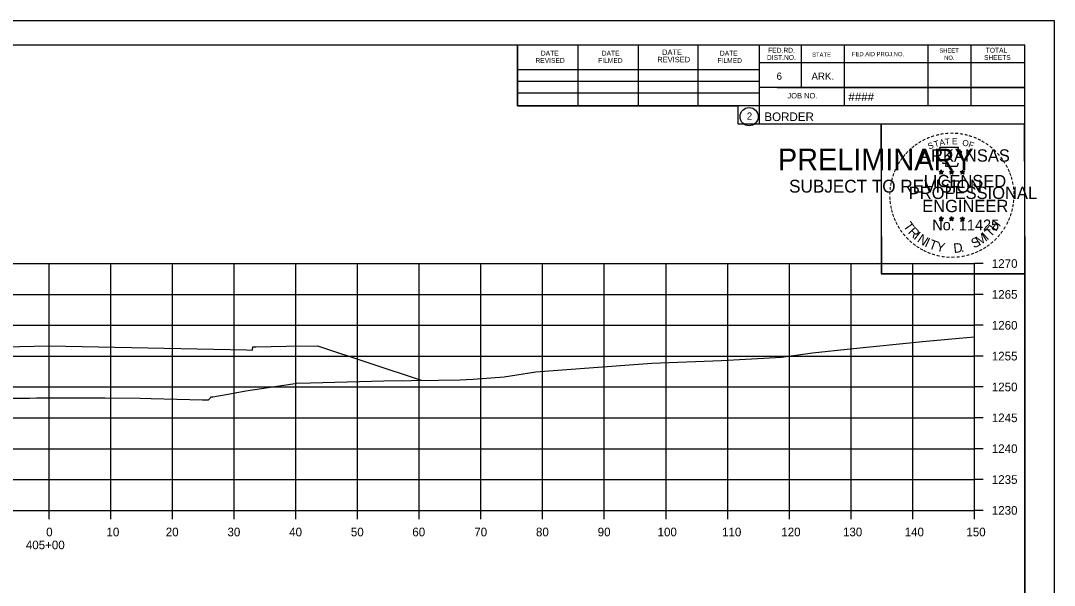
# Model space of a CAD drawing. Extents: x -70 to 701944, y -4 to 666871.
# Drawn here: x 669211.5 to 669379, y 662757.4 to 662848.9 of the extents above; entities that cross this region are included whole.
import ezdxf

# ---------------------------------------------------------------- set-up
doc = ezdxf.new("R2010")
doc.units = 0
for name, color, linetype in [('R_Axis', 7, 'Continuous'), ('R_Axis Annot', 7, 'Continuous'), ('R_Border', 7, 'Continuous'), ('R_Border PE', 7, 'Continuous'), ('R_Border Prem', 7, 'Continuous'), ('R_Exist Surface', 7, 'Continuous'), ('R_Fin Surface', 7, 'Continuous'), ('R_Grid', 7, 'Continuous'), ('R_No Plot', 7, 'Continuous')]:
    doc.layers.add(name, color=color, linetype=linetype)

msp = doc.modelspace()

# ---------------------------------------------------------------- linework, layer by layer
at = {"layer": 'R_Axis'}
for p, q in [((669366.07, 662769.55), (669366.07, 662809.55)), ((669367.47, 662809.55), (669366.07, 662809.55)), ((669367.47, 662804.55), (669366.07, 662804.55)), ((669367.47, 662799.55), (669366.07, 662799.55)), ((669367.47, 662794.55), (669366.07, 662794.55)), ((669367.47, 662789.55), (669366.07, 662789.55)), ((669367.47, 662784.55), (669366.07, 662784.55)), ((669367.47, 662779.55), (669366.07, 662779.55)), ((669367.47, 662774.55), (669366.07, 662774.55)), ((669066.07, 662769.55), (669366.07, 662769.55)), ((669216.07, 662768.15), (669216.07, 662769.55)), ((669226.07, 662768.15), (669226.07, 662769.55)), ((669236.07, 662768.15), (669236.07, 662769.55)), ((669246.07, 662768.15), (669246.07, 662769.55)), ((669256.07, 662768.15), (669256.07, 662769.55)), ((669266.07, 662768.15), (669266.07, 662769.55)), ((669276.07, 662768.15), (669276.07, 662769.55)), ((669286.07, 662768.15), (669286.07, 662769.55)), ((669296.07, 662768.15), (669296.07, 662769.55)), ((669306.07, 662768.15), (669306.07, 662769.55)), ((669316.07, 662768.15), (669316.07, 662769.55)), ((669326.07, 662768.15), (669326.07, 662769.55)), ((669336.07, 662768.15), (669336.07, 662769.55)), ((669346.07, 662768.15), (669346.07, 662769.55)), ((669356.07, 662768.15), (669356.07, 662769.55)), ((669366.07, 662768.15), (669366.07, 662769.55)), ((669367.47, 662769.55), (669366.07, 662769.55))]:
    msp.add_line(p, q, dxfattribs=at)
at = {"layer": 'R_Border'}
for p, q in [((669058.07, 662845.01), (669374.25, 662845.01)), ((669291.99, 662835.13), (669291.99, 662845.01)), ((669301.85, 662835.13), (669301.85, 662844.81)), ((669311.61, 662835.13), (669311.61, 662844.81)), ((669321.29, 662835.13), (669321.29, 662844.81)), ((669331.15, 662845.01), (669331.15, 662832.21)), ((669337.99, 662845.01), (669337.99, 662838.07)), ((669344.93, 662845.01), (669344.93, 662835.13)), ((669358.51, 662845.01), (669358.51, 662835.13)), ((669365.45, 662845.01), (669365.45, 662835.13)), ((669374.25, 662639.55), (669374.25, 662845.01)), ((669291.99, 662840.99), (669331.15, 662840.99)), ((669374.25, 662842.07), (669331.15, 662842.07)), ((669374.25, 662842.09), (669374.25, 662842.09)), ((669291.99, 662839.13), (669331.15, 662839.13)), ((669291.99, 662835.13), (669291.99, 662837.19)), ((669291.99, 662837.19), (669331.15, 662837.19)), ((669374.25, 662838.07), (669331.15, 662838.07)), ((669334.11, 662838.07), (669374.25, 662838.07)), ((669374.25, 662835.13), (669291.99, 662835.13)), ((669331.15, 662832.21), (669374.25, 662832.21))]:
    msp.add_line(p, q, dxfattribs=at)
msp.add_circle((669329.54, 662833.35), 1.47, dxfattribs=at)
at = {"layer": 'R_Border PE'}
for p, q in [((669360.34, 662824.47), (669360.69, 662824.36)), ((669360.34, 662824.47), (669360.59, 662824.42)), ((669360.34, 662824.47), (669360.57, 662824.35)), ((669360.47, 662824.06), (669360.69, 662824.36)), ((669360.47, 662824.06), (669360.6, 662824.3)), ((669360.47, 662824.06), (669360.68, 662824.28)), ((669360.69, 662824.72), (669360.65, 662824.47)), ((669360.9, 662824.06), (669360.68, 662824.27)), ((669360.69, 662824.36), (669360.69, 662824.72)), ((669360.69, 662824.72), (669360.74, 662824.47)), ((669361.03, 662824.47), (669360.69, 662824.36)), ((669360.9, 662824.06), (669360.69, 662824.36)), ((669361.03, 662824.47), (669360.75, 662824.42)), ((669360.9, 662824.06), (669360.76, 662824.35)), ((669361.03, 662824.47), (669360.83, 662824.37)), ((669362.01, 662824.47), (669362.36, 662824.36)), ((669362.01, 662824.47), (669362.26, 662824.42)), ((669362.01, 662824.47), (669362.24, 662824.35)), ((669362.14, 662824.06), (669362.36, 662824.36)), ((669362.14, 662824.06), (669362.27, 662824.3)), ((669362.14, 662824.06), (669362.35, 662824.28)), ((669362.36, 662824.72), (669362.32, 662824.47)), ((669362.57, 662824.06), (669362.35, 662824.27)), ((669362.36, 662824.36), (669362.36, 662824.72)), ((669362.36, 662824.72), (669362.41, 662824.47)), ((669362.7, 662824.47), (669362.36, 662824.36)), ((669362.57, 662824.06), (669362.36, 662824.36)), ((669362.7, 662824.47), (669362.42, 662824.42)), ((669362.57, 662824.06), (669362.43, 662824.35)), ((669362.7, 662824.47), (669362.5, 662824.37)), ((669363.77, 662824.46), (669364.12, 662824.35)), ((669363.77, 662824.46), (669364.02, 662824.41)), ((669363.77, 662824.46), (669364.01, 662824.33)), ((669363.9, 662824.05), (669364.12, 662824.35)), ((669363.9, 662824.05), (669364.03, 662824.29)), ((669363.9, 662824.05), (669364.12, 662824.27)), ((669364.12, 662824.71), (669364.08, 662824.46)), ((669364.12, 662824.35), (669364.12, 662824.71)), ((669364.12, 662824.71), (669364.17, 662824.46)), ((669364.47, 662824.46), (669364.12, 662824.35)), ((669364.33, 662824.05), (669364.12, 662824.35)), ((669364.33, 662824.05), (669364.12, 662824.26)), ((669364.47, 662824.46), (669364.18, 662824.41)), ((669364.33, 662824.05), (669364.2, 662824.34)), ((669364.47, 662824.46), (669364.26, 662824.35)), ((669360.68, 662817.15), (669360.64, 662816.9)), ((669360.68, 662816.78), (669360.68, 662817.15)), ((669360.68, 662817.15), (669360.73, 662816.9)), ((669362.35, 662817.15), (669362.31, 662816.9)), ((669362.35, 662816.78), (669362.35, 662817.15)), ((669362.35, 662817.15), (669362.4, 662816.9)), ((669364.12, 662817.14), (669364.08, 662816.89)), ((669364.12, 662816.77), (669364.12, 662817.14)), ((669364.12, 662817.14), (669364.17, 662816.89)), ((669360.33, 662816.9), (669360.68, 662816.78)), ((669360.33, 662816.9), (669360.59, 662816.85)), ((669360.33, 662816.9), (669360.57, 662816.77)), ((669360.47, 662816.49), (669360.68, 662816.78)), ((669360.47, 662816.49), (669360.59, 662816.73)), ((669360.47, 662816.49), (669360.68, 662816.7)), ((669361.03, 662816.9), (669360.68, 662816.78)), ((669360.9, 662816.49), (669360.68, 662816.78)), ((669360.9, 662816.49), (669360.68, 662816.7)), ((669361.03, 662816.9), (669360.74, 662816.85)), ((669360.9, 662816.49), (669360.76, 662816.78)), ((669361.03, 662816.9), (669360.83, 662816.79)), ((669362, 662816.9), (669362.35, 662816.78)), ((669362, 662816.9), (669362.26, 662816.85)), ((669362, 662816.9), (669362.24, 662816.77)), ((669362.14, 662816.49), (669362.35, 662816.78)), ((669362.14, 662816.49), (669362.26, 662816.73)), ((669362.14, 662816.49), (669362.35, 662816.7)), ((669362.7, 662816.9), (669362.35, 662816.78)), ((669362.56, 662816.49), (669362.35, 662816.78)), ((669362.56, 662816.49), (669362.35, 662816.7)), ((669362.7, 662816.9), (669362.41, 662816.85)), ((669362.56, 662816.49), (669362.43, 662816.78)), ((669362.7, 662816.9), (669362.49, 662816.79)), ((669363.77, 662816.89), (669364.12, 662816.77)), ((669363.77, 662816.89), (669364.02, 662816.84)), ((669363.77, 662816.89), (669364.01, 662816.76)), ((669363.9, 662816.48), (669364.12, 662816.77)), ((669363.9, 662816.48), (669364.03, 662816.72)), ((669363.9, 662816.48), (669364.12, 662816.69)), ((669364.47, 662816.89), (669364.12, 662816.77)), ((669364.33, 662816.48), (669364.12, 662816.77)), ((669364.33, 662816.48), (669364.12, 662816.69)), ((669364.47, 662816.89), (669364.18, 662816.84)), ((669364.33, 662816.48), (669364.19, 662816.77)), ((669364.47, 662816.89), (669364.26, 662816.78))]:
    msp.add_line(p, q, dxfattribs=at)
for points in [[(669360.38, 662828.35), (669360.65, 662827.52)], [(669363.89, 662827.42), (669364.03, 662827.71), (669363.35, 662827.68), (669363.49, 662828.35), (669360.38, 662828.35)], [(669360.87, 662825.92), (669360.87, 662825.84), (669361.43, 662825.82), (669361.38, 662825.34), (669363.25, 662825.34), (669363.45, 662825.88)], [(669360.69, 662824.72), (669360.9, 662824.06), (669360.34, 662824.47), (669361.03, 662824.47), (669360.47, 662824.06), (669360.69, 662824.72)], [(669362.36, 662824.72), (669362.57, 662824.06), (669362.01, 662824.47), (669362.7, 662824.47), (669362.14, 662824.06), (669362.36, 662824.72)], [(669364.12, 662824.71), (669364.33, 662824.05), (669363.77, 662824.46), (669364.47, 662824.46), (669363.9, 662824.05), (669364.12, 662824.71)], [(669360.68, 662817.15), (669360.9, 662816.49), (669360.33, 662816.9), (669361.03, 662816.9), (669360.47, 662816.49), (669360.68, 662817.15)], [(669362.35, 662817.15), (669362.56, 662816.49), (669362, 662816.9), (669362.7, 662816.9), (669362.14, 662816.49), (669362.35, 662817.15)], [(669364.12, 662817.14), (669364.33, 662816.48), (669363.77, 662816.89), (669364.47, 662816.89), (669363.9, 662816.48), (669364.12, 662817.14)]]:
    msp.add_lwpolyline(points, dxfattribs=at)
for centre, radius in [((669360.69, 662824.36), 0.172), ((669360.69, 662824.36), 0.145), ((669360.69, 662824.36), 0.116), ((669360.69, 662824.36), 0.0991), ((669360.69, 662824.36), 0.0747), ((669360.69, 662824.36), 0.0495), ((669360.69, 662824.36), 0.0296), ((669362.36, 662824.36), 0.172), ((669362.36, 662824.36), 0.145), ((669362.36, 662824.36), 0.116), ((669362.36, 662824.36), 0.0991), ((669362.36, 662824.36), 0.0747), ((669362.36, 662824.36), 0.0495), ((669362.36, 662824.36), 0.0296), ((669364.12, 662824.34), 0.172), ((669364.12, 662824.34), 0.145), ((669364.12, 662824.34), 0.116), ((669364.12, 662824.34), 0.0991), ((669364.12, 662824.34), 0.0747), ((669364.12, 662824.34), 0.0495), ((669364.12, 662824.34), 0.0296), ((669360.68, 662816.78), 0.172), ((669360.68, 662816.78), 0.145), ((669360.68, 662816.78), 0.116), ((669360.68, 662816.78), 0.0991), ((669360.68, 662816.78), 0.0747), ((669360.68, 662816.78), 0.0495), ((669360.68, 662816.78), 0.0296), ((669362.35, 662816.78), 0.172), ((669362.35, 662816.78), 0.145), ((669362.35, 662816.78), 0.116), ((669362.35, 662816.78), 0.0991), ((669362.35, 662816.78), 0.0747), ((669362.35, 662816.78), 0.0495), ((669362.35, 662816.78), 0.0296), ((669364.12, 662816.77), 0.172), ((669364.12, 662816.77), 0.145), ((669364.12, 662816.77), 0.116), ((669364.12, 662816.77), 0.0991), ((669364.12, 662816.77), 0.0747), ((669364.12, 662816.77), 0.0495), ((669364.12, 662816.77), 0.0296)]:
    msp.add_circle(centre, radius, dxfattribs=at)
at = {"layer": 'R_Exist Surface'}
msp.add_lwpolyline([(669209.69, 662787.71), (669212.91, 662787.76), (669214.04, 662787.78), (669214.52, 662787.79), (669215.73, 662787.78), (669225.05, 662787.78), (669225.11, 662787.78), (669225.14, 662787.78), (669230.86, 662787.73), (669232.63, 662787.68), (669240.94, 662787.46), (669241.58, 662787.45), (669241.92, 662787.45), (669242.16, 662787.76), (669242.29, 662787.93), (669242.51, 662787.95), (669242.64, 662787.97), (669244.78, 662788.32), (669247.95, 662788.91), (669255.58, 662790.07), (669256.16, 662790.16), (669258.43, 662790.22), (669270.34, 662790.55), (669279.19, 662790.68), (669282.66, 662790.7), (669283.66, 662790.75), (669284.82, 662790.84), (669289.84, 662791.21), (669294.96, 662791.98), (669297.09, 662792.19), (669313.75, 662793.4), (669325.06, 662793.85), (669334.76, 662794.37), (669339.83, 662795.09), (669345.9, 662795.75), (669357.66, 662796.92), (669359.42, 662797.06), (669363.6, 662797.46), (669366.07, 662797.68)], dxfattribs=at)
at = {"layer": 'R_Fin Surface'}
msp.add_lwpolyline([(669125.72, 662785.19), (669136.91, 662788.93), (669147.94, 662792.6), (669153, 662794.29), (669157.99, 662795.95), (669162.99, 662795.85), (669167.99, 662795.75), (669168.49, 662795.75), (669168.5, 662795.25), (669169.5, 662795.27), (669201.58, 662795.91), (669216.07, 662796.2), (669248.07, 662795.56), (669249.07, 662795.54), (669249.08, 662796.04), (669249.58, 662796.04), (669254.58, 662796.14), (669259.58, 662796.24), (669276.39, 662790.64)], dxfattribs=at)
at = {"layer": 'R_Grid'}
for p, q in [((669066.07, 662809.55), (669366.07, 662809.55)), ((669216.07, 662769.55), (669216.07, 662809.55)), ((669226.07, 662769.55), (669226.07, 662809.55)), ((669236.07, 662769.55), (669236.07, 662809.55)), ((669246.07, 662769.55), (669246.07, 662809.55)), ((669256.07, 662769.55), (669256.07, 662809.55)), ((669266.07, 662769.55), (669266.07, 662809.55)), ((669276.07, 662769.55), (669276.07, 662809.55)), ((669286.07, 662769.55), (669286.07, 662809.55)), ((669296.07, 662769.55), (669296.07, 662809.55)), ((669306.07, 662769.55), (669306.07, 662809.55)), ((669316.07, 662769.55), (669316.07, 662809.55)), ((669326.07, 662769.55), (669326.07, 662809.55)), ((669336.07, 662769.55), (669336.07, 662809.55)), ((669346.07, 662769.55), (669346.07, 662809.55)), ((669356.07, 662769.55), (669356.07, 662809.55)), ((669366.07, 662769.55), (669366.07, 662809.55)), ((669066.07, 662804.55), (669366.07, 662804.55)), ((669066.07, 662799.55), (669366.07, 662799.55)), ((669066.07, 662794.55), (669366.07, 662794.55)), ((669066.07, 662789.55), (669366.07, 662789.55)), ((669066.07, 662784.55), (669366.07, 662784.55)), ((669066.07, 662779.55), (669366.07, 662779.55)), ((669066.07, 662774.55), (669366.07, 662774.55)), ((669066.07, 662769.55), (669366.07, 662769.55))]:
    msp.add_line(p, q, dxfattribs=at)
at = {"layer": 'R_No Plot'}
for p, q in [((669045.67, 662848.91), (669379, 662848.91)), ((669350.29, 662809.76), (669350.29, 662809.76))]:
    msp.add_line(p, q, dxfattribs=at)
for points in [[(669045.66, 662848.91), (669379, 662848.91), (669379, 662635.57), (669045.66, 662635.57)], [(669291.99, 662845.01), (669291.99, 662835.13), (669327.72, 662835.13), (669327.72, 662832.21), (669350.92, 662832.21), (669350.92, 662807.88), (669374.25, 662807.88), (669374.25, 662639.55), (669058.07, 662639.55), (669058.07, 662845.01)], [(669350.92, 662832.21), (669374.13, 662832.21), (669374.25, 662807.88), (669351.04, 662807.88)]]:
    msp.add_lwpolyline(points, close=True, dxfattribs=at)

# ---------------------------------------------------------------- texts
at = {"layer": 'R_Axis Annot'}
for s, p in [('1270', (669368.87, 662808.85)), ('1265', (669368.87, 662803.85)), ('1260', (669368.87, 662798.85)), ('1255', (669368.87, 662793.85)), ('1250', (669368.87, 662788.85)), ('1245', (669368.87, 662783.85)), ('1240', (669368.87, 662778.85)), ('1235', (669368.87, 662773.85)), ('1230', (669368.87, 662768.85)), ('0', (669215.61, 662765.35)), ('10', (669225.38, 662765.35)), ('20', (669234.99, 662765.35)), ('30', (669244.99, 662765.35)), ('40', (669254.99, 662765.35)), ('50', (669264.99, 662765.35)), ('60', (669274.95, 662765.35)), ('70', (669284.99, 662765.35)), ('80', (669294.99, 662765.35)), ('90', (669304.99, 662765.35)), ('100', (669314.7, 662765.35)), ('110', (669325.15, 662765.35)), ('120', (669334.75, 662765.35)), ('130', (669344.75, 662765.35)), ('140', (669354.75, 662765.35)), ('150', (669364.75, 662765.35)), ('405+00', (669212.31, 662763.25))]:
    msp.add_text(s, height=1.4, dxfattribs=at).set_placement(p)
at = {"layer": 'R_Border'}
for s, height, p in [('DATE', 0.782, (669295.79, 662843.25)), ('DATE', 0.782, (669305.65, 662843.25)), ('DATE', 0.879, (669315.43, 662843.35)), ('DATE', 0.782, (669324.81, 662843.25)), ('FED.RD.', 0.782, (669332.63, 662843.73)), ('SHEET', 0.684, (669360.37, 662843.73)), ('TOTAL', 0.782, (669367.89, 662843.73)), ('REVISED', 0.782, (669294.91, 662842.07)), ('FILMED', 0.782, (669305.07, 662842.07)), ('REVISED', 0.879, (669314.65, 662842.17)), ('FILMED', 0.782, (669324.41, 662842.07)), ('DIST.NO.', 0.782, (669332.43, 662842.55)), ('STATE', 0.684, (669339.75, 662843.05)), ('FED.AID PROJ.NO.', 0.684, (669346.21, 662843.15)), ('NO.', 0.684, (669361.15, 662842.55)), ('SHEETS', 0.782, (669367.61, 662842.55)), ('6', 1.17, (669333.99, 662839.33)), ('ARK.', 1.172, (669339.65, 662839.33)), ('JOB NO.', 0.879, (669335.75, 662836.31)), ('####', 1.4, (669345.63, 662835.87)), ('2', 1.17, (669329.16, 662832.86)), ('BORDER', 1.4, (669332.02, 662832.64))]:
    msp.add_text(s, height=height, rotation=360, dxfattribs=at).set_placement(p)
at = {"layer": 'R_Border PE'}
for s, height, rotation, p in [('-', 1.6, 13.6301, (669359.88, 662829.71)), ('-', 1.6, 10.2193, (669360.55, 662829.88)), ('-', 1.6, 5.8968, (669361.28, 662829.99)), ('-', 1.6, 0.1862, (669362.06, 662830.06)), ('-', 1.6, 357.743, (669362.78, 662830.05)), ('-', 1.6, 352.1617, (669363.52, 662829.99)), ('-', 1.6, 347.2049, (669364.24, 662829.88)), ('-', 1.6, 36.2317, (669356.68, 662828.12)), ('-', 1.6, 34.0636, (669357.26, 662828.52)), ('-', 1.6, 28.7918, (669357.86, 662828.89)), ('-', 1.6, 24.3072, (669358.49, 662829.2)), ('S', 1, 21.594, (669358.73, 662828.02)), ('-', 1.6, 19.1761, (669359.13, 662829.47)), ('T', 1, 16.4036, (669359.65, 662828.36)), ('A', 1, 11.2132, (669360.47, 662828.61)), ('T', 1, 6.0228, (669361.32, 662828.77)), ('E', 1, 0.8323, (669362.43, 662828.88)), ('O', 1, 350.4515, (669364.03, 662828.67)), ('F', 1, 340.0707, (669364.99, 662828.44)), ('-', 1.6, 342.3362, (669364.88, 662829.72)), ('-', 1.6, 337.8551, (669365.61, 662829.5)), ('-', 1.6, 334.1211, (669366.24, 662829.23)), ('-', 1.6, 329.6409, (669366.82, 662828.94)), ('-', 1.6, 325.8627, (669367.46, 662828.58)), ('-', 1.6, 50.6142, (669354.92, 662826.36)), ('-', 1.6, 48.423, (669355.33, 662826.85)), ('-', 1.6, 42.9622, (669355.78, 662827.33)), ('-', 1.6, 38.9507, (669356.21, 662827.74)), ('ARKANSAS', 2, 360, (669357.23, 662826.06)), ('-', 1.6, 320.5297, (669368.07, 662828.16)), ('-', 1.6, 315.5786, (669368.67, 662827.67)), ('-', 1.6, 309.8797, (669369.24, 662827.12)), ('-', 1.6, 62.8713, (669353.87, 662824.66)), ('-', 1.6, 58.0706, (669354.19, 662825.27)), ('-', 1.6, 54.2325, (669354.51, 662825.8)), ('-', 1.6, 306.6522, (669369.77, 662826.52)), ('-', 1.4, 303.6753, (669370.25, 662825.95)), ('-', 1.6, 299.6684, (669370.57, 662825.34)), ('-', 1.6, 72.3945, (669353.4, 662823.41)), ('-', 1.6, 67.7743, (669353.61, 662824.04)), ('LICENSED', 2, 360, (669357.83, 662821.91)), ('DWB', 0.01, 360, (669360.67, 662824.35)), ('DWB', 0.01, 360, (669362.34, 662824.35)), ('DWB', 0.01, 360, (669364.11, 662824.34)), ('-', 1.6, 294.6628, (669370.9, 662824.73)), ('-', 1.6, 290.5728, (669371.15, 662824.15)), ('-', 1.6, 81.2013, (669353.07, 662821.99)), ('-', 1.6, 75.461, (669353.2, 662822.7)), ('-', 1.6, 285.1233, (669371.39, 662823.57)), ('-', 1.6, 280.5493, (669371.59, 662822.83)), ('-', 1.6, 94.1959, (669353, 662819.87)), ('-', 1.6, 89.0622, (669352.97, 662820.6)), ('-', 1.6, 85.1863, (669352.99, 662821.3)), ('PROFESSIONAL', 2, 360, (669355.41, 662820.01)), ('-', 1.6, 276.5962, (669371.75, 662822.06)), ('-', 1.6, 274.3301, (669371.81, 662821.34)), ('-', 1.6, 269.9407, (669371.84, 662820.71)), ('-', 1.6, 98.9479, (669353.07, 662819.2)), ('-', 1.6, 101.7149, (669353.21, 662818.47)), ('ENGINEER', 2, 360, (669357.59, 662817.88)), ('-', 1.6, 260.9953, (669371.75, 662819.39)), ('-', 1.6, 263.5172, (669371.82, 662820.04)), ('-', 1.6, 105.4578, (669353.37, 662817.88)), ('-', 1.6, 109.0874, (669353.58, 662817.24)), ('-', 1.6, 252.8681, (669371.46, 662817.99)), ('-', 1.6, 255.7626, (669371.64, 662818.71)), ('-', 1.6, 114.0643, (669353.84, 662816.65)), ('-', 1.6, 115.7289, (669354.14, 662816.03)), ('-', 1.6, 120.4471, (669354.5, 662815.44)), ('T', 1.54, 306.0406, (669354.44, 662815.62)), ('R', 1.54, 314.005, (669355.2, 662814.57)), ('No. 11425', 1.757, 360, (669359.22, 662814.93)), ('DWB', 0.01, 360, (669360.67, 662816.78)), ('DWB', 0.01, 360, (669362.34, 662816.78)), ('DWB', 0.01, 360, (669364.11, 662816.77)), ('T', 1.54, 46.6444, (669368.67, 662813.72)), ('H', 1.54, 54.6088, (669369.56, 662814.66)), ('-', 1.6, 239.0712, (669370.58, 662815.94)), ('-', 1.6, 244.6197, (669370.98, 662816.69)), ('-', 1.6, 247.8887, (669371.24, 662817.32)), ('-', 1.6, 125.8934, (669354.9, 662814.88)), ('-', 1.6, 130.7181, (669355.37, 662814.33)), ('-', 1.6, 134.2238, (669355.88, 662813.79)), ('I', 1.54, 321.9694, (669356.1, 662813.64)), ('N', 1.54, 326.5002, (669356.67, 662813.17)), ('S', 1.54, 26.9312, (669365.99, 662811.98)), ('M', 1.54, 32.6563, (669366.83, 662812.39)), ('I', 1.54, 42.1136, (669368.11, 662813.24)), ('-', 1.6, 231.2538, (669369.75, 662814.72)), ('-', 1.6, 233.8452, (669370.18, 662815.28)), ('-', 1.6, 138.9338, (669356.41, 662813.32)), ('-', 1.6, 144.6463, (669356.96, 662812.92)), ('-', 1.6, 148.0898, (669357.52, 662812.55)), ('I', 1.54, 335.3603, (669357.88, 662812.39)), ('T', 1.54, 339.8912, (669358.54, 662812.06)), ('Y', 1.54, 347.8556, (669359.76, 662811.61)), ('D', 1.54, 6.3969, (669362.74, 662811.25)), ('-', 1.6, 212.2491, (669367.67, 662812.79)), ('-', 1.6, 215.7363, (669368.2, 662813.17)), ('-', 1.6, 221.0851, (669368.75, 662813.64)), ('-', 1.6, 225.7653, (669369.27, 662814.15)), ('-', 1.6, 151.5704, (669358.1, 662812.22)), ('-', 1.6, 154.6002, (669358.63, 662811.97)), ('-', 1.6, 158.5612, (669359.25, 662811.72)), ('-', 1.6, 162.7983, (669359.94, 662811.51)), ('-', 1.6, 167.5555, (669360.65, 662811.34)), ('-', 1.6, 173.1155, (669361.42, 662811.23)), ('-', 1.6, 176.5183, (669362.17, 662811.18)), ('-', 1.6, 181.5918, (669362.92, 662811.2)), ('-', 1.6, 185.8167, (669363.72, 662811.27)), ('-', 1.6, 191.2858, (669364.46, 662811.41)), ('.', 1.54, 13.7642, (669363.93, 662811.38)), ('-', 1.6, 195.4743, (669365.19, 662811.61)), ('-', 1.6, 200.7184, (669365.87, 662811.85)), ('-', 1.6, 204.2516, (669366.49, 662812.12)), ('-', 1.6, 207.3568, (669367.11, 662812.44))]:
    msp.add_text(s, height=height, rotation=rotation, dxfattribs=at).set_placement(p)
at = {"layer": 'R_Border Prem'}
for s, height, p in [('PRELIMINARY', 3.5, (669334.2, 662824.68)), ('DWB', 0.01, (669334.95, 662826.53)), ('SUBJECT TO REVISION', 2.0751, (669336.01, 662821.05))]:
    msp.add_text(s, height=height, rotation=360, dxfattribs=at).set_placement(p)

doc.saveas('drawing.dxf')
